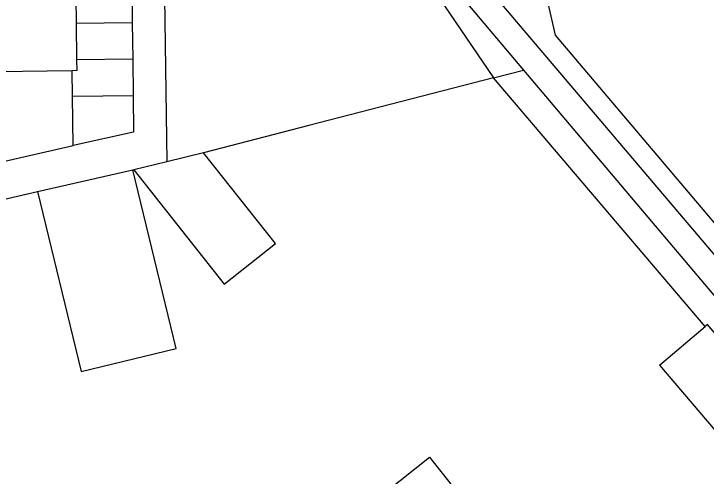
# Model space of a CAD drawing. Extents: x 136000 to 138005, y 398500 to 400500.
# Drawn here: x 137765.23 to 137804.48, y 398577.02 to 398603.24 of the extents above; entities that cross this region are included whole.
import ezdxf

# ---------------------------------------------------------------- set-up
doc = ezdxf.new("R2010")
doc.units = 0
for name, color, linetype in [('gg-afsc-erfafscheiding', 7, 'Continuous'), ('gg-afsc-muur', 7, 'Continuous'), ('gg-bbg-bijgebouw', 7, 'Continuous'), ('gg-bbg-gedigitaliseerde bebouwing', 7, 'Continuous'), ('gg-bbg-gedigitaliseerde bijgebouw', 7, 'Continuous'), ('gg-bbg-tussenscheiding', 7, 'Continuous'), ('gg-knt-verharding', 7, 'Continuous'), ('gt-grn-groengrens', 7, 'Continuous')]:
    doc.layers.add(name, color=color, linetype=linetype)

msp = doc.modelspace()

# ---------------------------------------------------------------- linework, layer by layer
at = {"layer": 'gg-afsc-erfafscheiding'}
for p, q in [((137792.415, 398599.616), (137781.964, 398596.909)), ((137781.964, 398596.909), (137775.987, 398595.361)), ((137759.766, 398593.732), (137768.59, 398595.78)), ((137771.977, 398594.384), (137772.034, 398594.397)), ((137761.042, 398591.899), (137766.577, 398593.157))]:
    msp.add_line(p, q, dxfattribs=at)
at = {"layer": 'gg-afsc-muur'}
msp.add_line((137804.424, 398585.514), (137792.415, 398599.616), dxfattribs=at)
msp.add_lwpolyline([(137804.535, 398611.791), (137804.561, 398611.676), (137794.253, 398609.322), (137795.917, 398602.035), (137805.76, 398590.41)], dxfattribs=at)
at = {"layer": 'gg-bbg-bijgebouw'}
for p, q in [((137771.91, 398606.01), (137771.948, 398602.727)), ((137771.948, 398602.727), (137771.972, 398600.662)), ((137771.972, 398600.662), (137771.996, 398598.596)), ((137801.83, 398583.32), (137804.424, 398585.514))]:
    msp.add_line(p, q, dxfattribs=at)
for points in [[(137771.996, 398598.596), (137772.02, 398596.531), (137768.59, 398595.78)], [(137808.69, 398580.74), (137804.55, 398585.62), (137804.424, 398585.514)]]:
    msp.add_lwpolyline(points, dxfattribs=at)
at = {"layer": 'gg-bbg-gedigitaliseerde bebouwing'}
msp.add_line((137768.541, 398600.018), (137762.914, 398599.931), dxfattribs=at)
at = {"layer": 'gg-bbg-gedigitaliseerde bijgebouw'}
for p, q in [((137768.558, 398598.557), (137768.541, 398600.018)), ((137768.59, 398595.78), (137768.558, 398598.557)), ((137775.987, 398595.361), (137773.91, 398594.854)), ((137773.91, 398594.854), (137772.034, 398594.397)), ((137766.577, 398593.157), (137771.977, 398594.384)), ((137801.83, 398583.32), (137805.98, 398578.44))]:
    msp.add_line(p, q, dxfattribs=at)
for points in [[(137772.034, 398594.397), (137777.155, 398587.916), (137780.058, 398590.21), (137775.987, 398595.361)], [(137766.577, 398593.157), (137769.051, 398582.945), (137774.433, 398584.249), (137771.977, 398594.384)], [(137788.754, 398573), (137786.294, 398576.106), (137788.791, 398578.084), (137795.451, 398569.673), (137792.954, 398567.696)]]:
    msp.add_lwpolyline(points, dxfattribs=at)
at = {"layer": 'gg-bbg-tussenscheiding'}
for p, q in [((137768.73, 398604.76), (137768.76, 398602.69)), ((137771.948, 398602.727), (137768.76, 398602.69)), ((137768.76, 398602.69), (137768.789, 398600.625)), ((137771.972, 398600.662), (137768.789, 398600.625)), ((137771.996, 398598.596), (137768.558, 398598.557))]:
    msp.add_line(p, q, dxfattribs=at)
msp.add_lwpolyline([(137768.789, 398600.625), (137768.798, 398600.022), (137768.541, 398600.018)], dxfattribs=at)
at = {"layer": 'gg-knt-verharding'}
for p, q in [((137773.675, 398610.529), (137773.91, 398594.854)), ((137824.89, 398566.04), (137791.751, 398605.161)), ((137790.229, 398604.68), (137794.131, 398600.053)), ((137794.131, 398600.053), (137823.65, 398565.05))]:
    msp.add_line(p, q, dxfattribs=at)
at = {"layer": 'gt-grn-groengrens'}
for p, q in [((137789.276, 398604.241), (137792.415, 398599.616)), ((137792.415, 398599.616), (137794.131, 398600.053))]:
    msp.add_line(p, q, dxfattribs=at)

doc.saveas('drawing.dxf')
